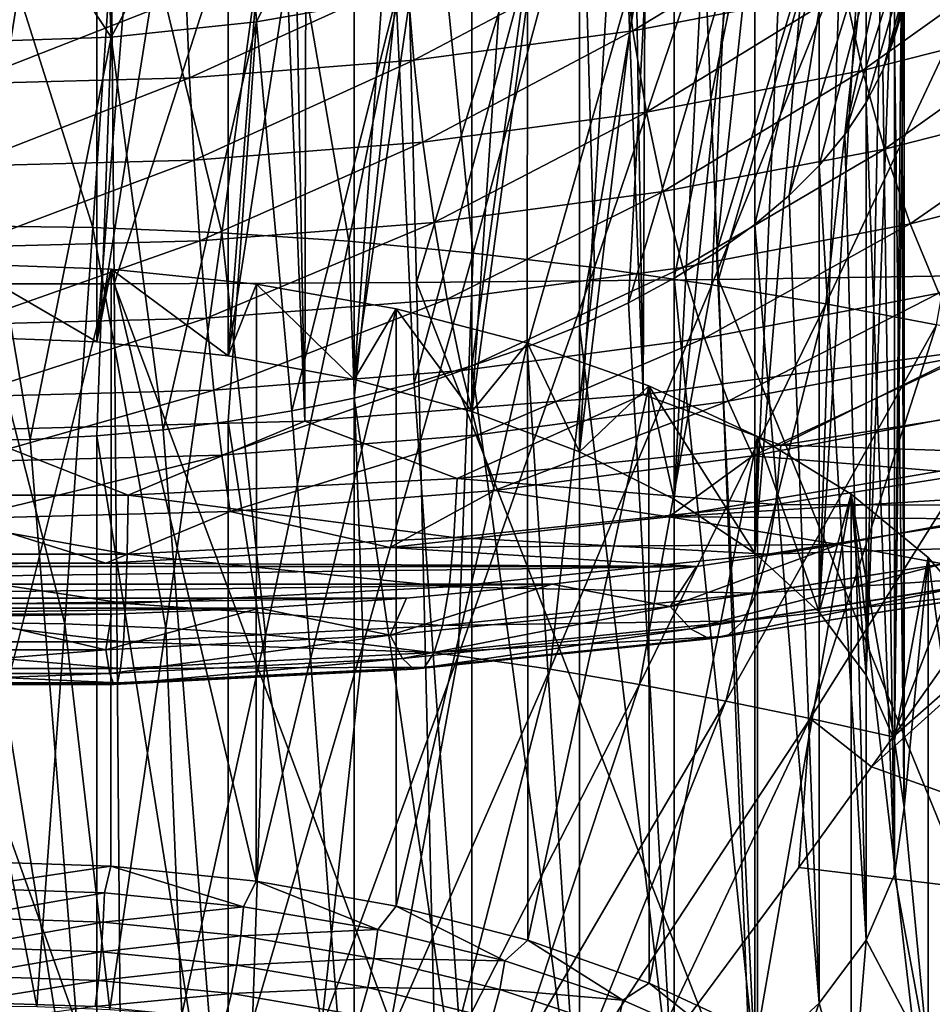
# Model space of a CAD drawing. Header units: metres. Extents: x -109 to 109, y -78 to 121.
# Tile 934 of 1056: x 76.71 to 80.16, y -53.31 to -49.6. Entities that reach past the tile are written whole.
import ezdxf

# ---------------------------------------------------------------- set-up
doc = ezdxf.new("R2010")
doc.units = ezdxf.units.M
doc.layers.add('solid_508554_SW0001', color=7, linetype='CONTINUOUS')

msp = doc.modelspace()

# ---------------------------------------------------------------- linework, layer by layer
at = {"layer": 'solid_508554_SW0001'}
for points in [[(80.312065, -50.842659, 15.806696), (80.516174, -18.385456, -3.65785), (79.86377, -18.482082, -3.82521)], [(80.312065, -50.842659, 15.806696), (79.86377, -18.482082, -3.82521), (79.202148, -18.561502, -3.962771)], [(79.064819, -51.009758, 15.517272), (79.202148, -18.561502, -3.962771), (78.533119, -18.623501, -4.070156)], [(79.064819, -51.009758, 15.517272), (80.312065, -50.842659, 15.806696), (79.202148, -18.561502, -3.962771)], [(79.064819, -51.009758, 15.517272), (78.533119, -18.623501, -4.070156), (77.858513, -18.667908, -4.14707)], [(77.789474, -51.110756, 15.34234), (77.858513, -18.667908, -4.14707), (77.180191, -18.694601, -4.193303)], [(77.789474, -51.110756, 15.34234), (79.064819, -51.009758, 15.517272), (77.858513, -18.667908, -4.14707)], [(77.789474, -51.110756, 15.34234), (77.180191, -18.694601, -4.193303), (76.5, -18.703506, -4.208728)], [(76.5, -51.144547, 15.283814), (77.789474, -51.110756, 15.34234), (76.5, -18.703506, -4.208728)], [(79.210632, -47.306698, 6.398313), (80.294083, -47.290035, 6.42739), (79.350037, -50.575901, 7.945001)], [(80.294083, -47.290035, 6.42739), (80.489258, -50.559193, 7.973208), (79.350037, -50.575901, 7.945001)], [(77.042809, -47.323719, 6.368115), (77.070671, -50.592949, 7.916277), (75.930153, -50.592949, 7.916272)], [(75.958046, -47.323719, 6.36811), (77.042809, -47.323719, 6.368115), (75.930153, -50.592949, 7.916272)], [(77.042809, -47.323719, 6.368115), (78.127083, -47.318008, 6.3783), (77.070671, -50.592949, 7.916277)], [(78.127083, -47.318008, 6.3783), (78.210716, -50.587227, 7.925907), (77.070671, -50.592949, 7.916277)], [(78.127083, -47.318008, 6.3783), (79.210632, -47.306698, 6.398313), (78.210716, -50.587227, 7.925907)], [(79.210632, -47.306698, 6.398313), (79.350037, -50.575901, 7.945001), (78.210716, -50.587227, 7.925907)], [(76.753006, -47.638538, 31.592886), (76.5, -50.792744, 33.424389), (76.5, -47.634026, 31.600704)], [(76.753006, -47.638538, 31.592886), (77.005257, -47.652096, 31.569407), (76.5, -50.792744, 33.424389)], [(77.005257, -47.652096, 31.569407), (77.005241, -50.81081, 33.393093), (76.5, -50.792744, 33.424389)], [(77.005257, -47.652096, 31.569407), (77.254807, -47.67461, 31.530407), (77.005241, -50.81081, 33.393093)], [(77.254807, -47.67461, 31.530407), (77.499977, -47.705898, 31.476213), (77.005241, -50.81081, 33.393093)], [(77.499977, -47.705898, 31.476213), (77.499954, -50.864613, 33.299904), (77.005241, -50.81081, 33.393093)], [(77.499977, -47.705898, 31.476213), (77.740417, -47.745907, 31.406919), (77.499954, -50.864613, 33.299904)], [(77.740417, -47.745907, 31.406919), (77.974876, -47.794464, 31.322817), (77.499954, -50.864613, 33.299904)], [(77.974876, -47.794464, 31.322817), (77.974861, -50.953178, 33.146507), (77.499954, -50.864613, 33.299904)], [(77.974876, -47.794464, 31.322817), (78.201492, -47.851189, 31.224567), (77.974861, -50.953178, 33.146507)], [(78.201492, -47.851189, 31.224567), (78.419113, -47.915749, 31.112743), (77.974861, -50.953178, 33.146507)], [(78.419113, -47.915749, 31.112743), (78.419106, -51.074463, 32.936432), (77.974861, -50.953178, 33.146507)], [(78.419113, -47.915749, 31.112743), (78.627396, -47.988049, 30.987516), (78.419106, -51.074463, 32.936432)], [(78.627396, -47.988049, 30.987516), (78.824928, -48.067642, 30.849655), (78.419106, -51.074463, 32.936432)], [(78.824928, -48.067642, 30.849655), (78.824921, -51.22636, 32.67334), (78.419106, -51.074463, 32.936432)], [(78.824928, -48.067642, 30.849655), (79.010231, -48.153912, 30.700235), (78.824921, -51.22636, 32.67334)], [(80.514069, -48.048908, 26.776852), (79.968826, -49.786427, 27.872633), (80.013863, -49.661655, 28.088749)], [(80.514069, -48.048908, 26.776852), (80.363174, -48.318039, 26.310703), (79.968826, -49.786427, 27.872633)], [(80.514069, -48.048908, 26.776852), (80.013863, -49.661655, 28.088749), (80.04097, -49.53553, 28.307201)], [(79.010231, -48.153912, 30.700235), (79.182762, -48.246563, 30.539759), (78.824921, -51.22636, 32.67334)], [(79.182762, -48.246563, 30.539759), (79.182762, -51.405281, 32.363441), (78.824921, -51.22636, 32.67334)], [(79.182762, -48.246563, 30.539759), (79.341949, -48.345325, 30.368692), (79.182762, -51.405281, 32.363441)], [(80.363174, -48.318039, 26.310703), (79.826241, -50.029236, 27.452078), (79.90625, -49.909012, 27.660309)], [(80.363174, -48.318039, 26.310703), (80.140556, -48.57431, 25.866825), (79.826241, -50.029236, 27.452078)], [(80.363174, -48.318039, 26.310703), (79.90625, -49.909012, 27.660309), (79.968826, -49.786427, 27.872633)], [(79.341949, -48.345325, 30.368692), (79.486549, -48.449467, 30.188318), (79.182762, -51.405281, 32.363441)], [(79.486549, -48.449467, 30.188318), (79.486557, -51.608189, 32.011993), (79.182762, -51.405281, 32.363441)], [(79.486549, -48.449467, 30.188318), (79.615677, -48.558281, 29.999847), (79.486557, -51.608189, 32.011993)], [(79.615677, -48.558281, 29.999847), (79.729126, -48.671585, 29.803595), (79.486557, -51.608189, 32.011993)], [(80.140556, -48.57431, 25.866825), (79.615677, -50.259769, 27.05278), (79.729126, -50.146461, 27.249033)], [(80.140556, -48.57431, 25.866825), (79.849991, -48.813301, 25.452883), (79.615677, -50.259769, 27.05278)], [(80.140556, -48.57431, 25.866825), (79.729126, -50.146461, 27.249033), (79.826241, -50.029236, 27.452078)], [(78.069389, -48.659245, 23.719715), (77.553413, -48.746555, 23.568493), (77.606834, -49.605286, 24.081127)], [(78.069389, -48.659245, 23.719715), (77.606834, -49.605286, 24.081127), (78.133354, -49.5117, 24.243221)], [(79.729126, -48.671585, 29.803595), (79.729126, -51.830311, 31.627268), (79.486557, -51.608189, 32.011993)], [(79.729126, -48.671585, 29.803595), (79.826241, -48.788815, 29.60055), (79.729126, -51.830311, 31.627268)], [(77.553413, -48.746555, 23.568493), (77.025757, -48.798447, 23.478611), (77.058708, -49.662273, 23.982418)], [(77.553413, -48.746555, 23.568493), (77.058708, -49.662273, 23.982418), (77.606834, -49.605286, 24.081127)], [(77.025757, -48.798447, 23.478611), (76.5, -48.815372, 23.449295), (77.058708, -49.662273, 23.982418)], [(77.058708, -49.662273, 23.982418), (76.5, -48.815372, 23.449295), (76.5, -49.681396, 23.949295)], [(79.849991, -48.813301, 25.452883), (79.341949, -50.472721, 26.683935), (79.486549, -50.368584, 26.864311)], [(79.849991, -48.813301, 25.452883), (79.496368, -49.030663, 25.076403), (79.341949, -50.472721, 26.683935)], [(79.849991, -48.813301, 25.452883), (79.486549, -50.368584, 26.864311), (79.615677, -50.259769, 27.05278)], [(79.826241, -48.788815, 29.60055), (79.90625, -48.909039, 29.392319), (79.729126, -51.830311, 31.627268)], [(76.989777, -50.380512, 42.694019), (77.094383, -48.839653, 44.605682), (76.500046, -48.831818, 44.619911)], [(76.500069, -50.373898, 42.705544), (76.989777, -50.380512, 42.694019), (76.500046, -48.831818, 44.619911)], [(76.989777, -50.380512, 42.694019), (77.47596, -50.400108, 42.659832), (77.094383, -48.839653, 44.605682)], [(77.47596, -50.400108, 42.659832), (77.684509, -48.862873, 44.563457), (77.094383, -48.839653, 44.605682)], [(77.47596, -50.400108, 42.659832), (77.955109, -50.432316, 42.603546), (77.684509, -48.862873, 44.563457)], [(77.955109, -50.432316, 42.603546), (78.266251, -48.901028, 44.493938), (77.684509, -48.862873, 44.563457)], [(77.955109, -50.432316, 42.603546), (78.424377, -50.476406, 42.526272), (78.266251, -48.901028, 44.493938)], [(78.424377, -50.476406, 42.526272), (78.836197, -48.953262, 44.398491), (78.266251, -48.901028, 44.493938)], [(79.90625, -48.909039, 29.392319), (79.906258, -52.067764, 31.215988), (79.729126, -51.830311, 31.627268)], [(79.90625, -48.909039, 29.392319), (79.968826, -49.031624, 29.179995), (79.906258, -52.067764, 31.215988)], [(78.424377, -50.476406, 42.526272), (78.881577, -50.531311, 42.429634), (78.836197, -48.953262, 44.398491)], [(78.881577, -50.531311, 42.429634), (79.391747, -49.018299, 44.279118), (78.836197, -48.953262, 44.398491)], [(78.881577, -50.531311, 42.429634), (79.324989, -50.595829, 42.315479), (79.391747, -49.018299, 44.279118)], [(79.496368, -49.030663, 25.076403), (79.010231, -50.664139, 26.352392), (79.182762, -50.571487, 26.512869)], [(79.496368, -49.030663, 25.076403), (79.087349, -49.221653, 24.745598), (79.010231, -50.664139, 26.352392)], [(79.496368, -49.030663, 25.076403), (79.182762, -50.571487, 26.512869), (79.341949, -50.472721, 26.683935)], [(79.324989, -50.595829, 42.315479), (79.93084, -49.094711, 44.138088), (79.391747, -49.018299, 44.279118)], [(79.968826, -49.031624, 29.179995), (80.013863, -49.156395, 28.963879), (79.906258, -52.067764, 31.215988)], [(79.324989, -50.595829, 42.315479), (79.754715, -50.668278, 42.186367), (79.93084, -49.094711, 44.138088)], [(79.754715, -50.668278, 42.186367), (80.45359, -49.180492, 43.978573), (79.93084, -49.094711, 44.138088)], [(80.013863, -49.156395, 28.963879), (80.013863, -52.315121, 30.787554), (79.906258, -52.067764, 31.215988)], [(80.013863, -49.156395, 28.963879), (80.04097, -49.28252, 28.745426), (80.013863, -52.315121, 30.787554)], [(79.027023, -49.63866, 19.678339), (78.98922, -49.333179, 19.636328), (79.776382, -49.182098, 19.898008)], [(79.826141, -49.485287, 19.943995), (79.027023, -49.63866, 19.678339), (79.776382, -49.182098, 19.898008)], [(79.754715, -50.668278, 42.186367), (80.171379, -50.746826, 42.045086), (80.45359, -49.180492, 43.978573)], [(79.087349, -49.221653, 24.745598), (78.627396, -50.830002, 26.065111), (78.824928, -50.750408, 26.202972)], [(79.087349, -49.221653, 24.745598), (78.629593, -49.383171, 24.465839), (78.627396, -50.830002, 26.065111)], [(79.087349, -49.221653, 24.745598), (78.824928, -50.750408, 26.202972), (79.010231, -50.664139, 26.352392)], [(79.893288, -49.788605, 19.944965), (79.826141, -49.485287, 19.943995), (80.588814, -49.290985, 20.280533)], [(80.671364, -49.590382, 20.288298), (79.893288, -49.788605, 19.944965), (80.588814, -49.290985, 20.280533)], [(80.04097, -49.28252, 28.745426), (80.050003, -49.409023, 28.526314), (80.013863, -52.315121, 30.787554)], [(78.200226, -49.749432, 19.486479), (78.174789, -49.442291, 19.447338), (78.98922, -49.333179, 19.636328)], [(79.027023, -49.63866, 19.678339), (78.200226, -49.749432, 19.486479), (78.98922, -49.333179, 19.636328)], [(78.629593, -49.383171, 24.465839), (78.133354, -49.5117, 24.243221), (78.201492, -50.966862, 25.82806)], [(78.629593, -49.383171, 24.465839), (78.201492, -50.966862, 25.82806), (78.419113, -50.902302, 25.939884)], [(78.629593, -49.383171, 24.465839), (78.419113, -50.902302, 25.939884), (78.627396, -50.830002, 26.065111)], [(80.050003, -49.409023, 28.526314), (80.050003, -52.567741, 30.35), (80.013863, -52.315121, 30.787554)], [(80.050003, -49.409023, 28.526314), (80.04097, -49.53553, 28.307201), (80.050003, -52.567741, 30.35)], [(77.354797, -49.816383, 19.370516), (77.342003, -49.508244, 19.333109), (78.174789, -49.442291, 19.447338)], [(78.200226, -49.749432, 19.486479), (77.354797, -49.816383, 19.370516), (78.174789, -49.442291, 19.447338)], [(79.078041, -49.94508, 19.673948), (79.027023, -49.63866, 19.678339), (79.826141, -49.485287, 19.943995)], [(79.893288, -49.788605, 19.944965), (79.078041, -49.94508, 19.673948), (79.826141, -49.485287, 19.943995)], [(76.5, -49.838783, 19.33172), (76.5, -49.530308, 19.294893), (77.342003, -49.508244, 19.333109)], [(77.354797, -49.816383, 19.370516), (76.5, -49.838783, 19.33172), (77.342003, -49.508244, 19.333109)], [(78.133354, -49.5117, 24.243221), (77.606834, -49.605286, 24.081127), (77.740417, -51.072144, 25.645708)], [(78.133354, -49.5117, 24.243221), (77.740417, -51.072144, 25.645708), (77.974876, -51.023586, 25.729811)], [(78.133354, -49.5117, 24.243221), (77.974876, -51.023586, 25.729811), (78.201492, -50.966862, 25.82806)], [(80.04097, -49.53553, 28.307201), (80.013863, -49.661655, 28.088749), (80.050003, -52.567741, 30.35)], [(79.976204, -50.084743, 19.900898), (79.893288, -49.788605, 19.944965), (80.671364, -49.590382, 20.288298)], [(80.773293, -49.881676, 20.252621), (79.976204, -50.084743, 19.900898), (80.671364, -49.590382, 20.288298)], [(77.606834, -49.605286, 24.081127), (77.058708, -49.662273, 23.982418), (77.254807, -51.14344, 25.522221)], [(77.606834, -49.605286, 24.081127), (77.254807, -51.14344, 25.522221), (77.499977, -51.112152, 25.576414)], [(77.606834, -49.605286, 24.081127), (77.499977, -51.112152, 25.576414), (77.740417, -51.072144, 25.645708)], [(78.23455, -50.058086, 19.478214), (78.200226, -49.749432, 19.486479), (79.027023, -49.63866, 19.678339)], [(79.078041, -49.94508, 19.673948), (78.23455, -50.058086, 19.478214), (79.027023, -49.63866, 19.678339)], [(77.058708, -49.662273, 23.982418), (76.5, -49.681396, 23.949295), (76.753006, -51.179512, 25.459742)], [(77.058708, -49.662273, 23.982418), (76.753006, -51.179512, 25.459742), (77.005257, -51.165955, 25.483221)], [(77.058708, -49.662273, 23.982418), (77.005257, -51.165955, 25.483221), (77.254807, -51.14344, 25.522221)], [(80.013863, -49.661655, 28.088749), (79.968826, -49.786427, 27.872633), (80.013863, -52.820362, 29.912447)], [(80.013863, -49.661655, 28.088749), (80.013863, -52.820362, 29.912447), (80.050003, -52.567741, 30.35)], [(76.753006, -51.179512, 25.459742), (76.5, -49.681396, 23.949295), (76.5, -51.184025, 25.451923)], [(77.372055, -50.126389, 19.359909), (77.354797, -49.816383, 19.370516), (78.200226, -49.749432, 19.486479)], [(78.23455, -50.058086, 19.478214), (77.372055, -50.126389, 19.359909), (78.200226, -49.749432, 19.486479)], [(79.141037, -50.245037, 19.623257), (79.078041, -49.94508, 19.673948), (79.893288, -49.788605, 19.944965)], [(79.976204, -50.084743, 19.900898), (79.141037, -50.245037, 19.623257), (79.893288, -49.788605, 19.944965)], [(79.968826, -49.786427, 27.872633), (79.90625, -49.909012, 27.660309), (80.013863, -52.820362, 29.912447)], [(76.5, -50.149239, 19.32033), (76.5, -49.838783, 19.33172), (77.354797, -49.816383, 19.370516)], [(77.372055, -50.126389, 19.359909), (76.5, -50.149239, 19.32033), (77.354797, -49.816383, 19.370516)], [(80.072891, -50.366547, 19.812855), (79.976204, -50.084743, 19.900898), (80.773293, -49.881676, 20.252621)], [(80.892143, -50.157833, 20.174358), (80.072891, -50.366547, 19.812855), (80.773293, -49.881676, 20.252621)], [(79.90625, -49.909012, 27.660309), (79.826241, -50.029236, 27.452078), (79.906258, -53.067719, 29.484013)], [(79.90625, -49.909012, 27.660309), (79.906258, -53.067719, 29.484013), (80.013863, -52.820362, 29.912447)], [(78.276932, -50.360806, 19.422741), (78.23455, -50.058086, 19.478214), (79.078041, -49.94508, 19.673948)], [(79.141037, -50.245037, 19.623257), (78.276932, -50.360806, 19.422741), (79.078041, -49.94508, 19.673948)], [(79.826241, -50.029236, 27.452078), (79.729126, -50.146461, 27.249033), (79.906258, -53.067719, 29.484013)], [(77.393364, -50.430779, 19.301546), (77.372055, -50.126389, 19.359909), (78.23455, -50.058086, 19.478214)], [(78.276932, -50.360806, 19.422741), (77.393364, -50.430779, 19.301546), (78.23455, -50.058086, 19.478214)], [(79.214493, -50.5313, 19.527493), (79.141037, -50.245037, 19.623257), (79.976204, -50.084743, 19.900898)], [(80.072891, -50.366547, 19.812855), (79.214493, -50.5313, 19.527493), (79.976204, -50.084743, 19.900898)], [(76.5, -50.454185, 19.261), (76.5, -50.149239, 19.32033), (77.372055, -50.126389, 19.359909)], [(77.393364, -50.430779, 19.301546), (76.5, -50.454185, 19.261), (77.372055, -50.126389, 19.359909)], [(79.729126, -50.146461, 27.249033), (79.615677, -50.259769, 27.05278), (79.729126, -53.305172, 29.072733)], [(79.729126, -50.146461, 27.249033), (79.729126, -53.305172, 29.072733), (79.906258, -53.067719, 29.484013)], [(80.181, -50.627224, 19.682959), (80.072891, -50.366547, 19.812855), (80.892143, -50.157833, 20.174358)], [(78.326355, -50.650288, 19.3214), (78.276932, -50.360806, 19.422741), (79.141037, -50.245037, 19.623257)], [(79.214493, -50.5313, 19.527493), (78.326355, -50.650288, 19.3214), (79.141037, -50.245037, 19.623257)], [(79.615677, -50.259769, 27.05278), (79.486549, -50.368584, 26.864311), (79.729126, -53.305172, 29.072733)], [(76.8843, -51.875103, 40.749126), (76.989777, -50.380512, 42.694019), (76.500069, -50.373898, 42.705544)], [(76.500076, -51.86985, 40.758072), (76.8843, -51.875103, 40.749126), (76.500069, -50.373898, 42.705544)], [(76.8843, -51.875103, 40.749126), (77.265709, -51.890678, 40.722591), (76.989777, -50.380512, 42.694019)], [(77.265709, -51.890678, 40.722591), (77.47596, -50.400108, 42.659832), (76.989777, -50.380512, 42.694019)], [(77.418205, -50.722206, 19.196833), (77.393364, -50.430779, 19.301546), (78.276932, -50.360806, 19.422741)], [(78.326355, -50.650288, 19.3214), (77.418205, -50.722206, 19.196833), (78.276932, -50.360806, 19.422741)], [(79.296631, -50.796963, 19.388962), (79.214493, -50.5313, 19.527493), (80.072891, -50.366547, 19.812855)], [(80.181, -50.627224, 19.682959), (79.296631, -50.796963, 19.388962), (80.072891, -50.366547, 19.812855)], [(79.486549, -50.368584, 26.864311), (79.341949, -50.472721, 26.683935), (79.486557, -53.527294, 28.688005)], [(79.486549, -50.368584, 26.864311), (79.486557, -53.527294, 28.688005), (79.729126, -53.305172, 29.072733)], [(77.265709, -51.890678, 40.722591), (77.641518, -51.916271, 40.678905), (77.47596, -50.400108, 42.659832)], [(77.641518, -51.916271, 40.678905), (77.955109, -50.432316, 42.603546), (77.47596, -50.400108, 42.659832)], [(76.5, -50.746269, 19.155159), (76.5, -50.454185, 19.261), (77.393364, -50.430779, 19.301546)], [(77.418205, -50.722206, 19.196833), (76.5, -50.746269, 19.155159), (77.393364, -50.430779, 19.301546)], [(77.641518, -51.916271, 40.678905), (78.009468, -51.951321, 40.618935), (77.955109, -50.432316, 42.603546)], [(78.009468, -51.951321, 40.618935), (78.424377, -50.476406, 42.526272), (77.955109, -50.432316, 42.603546)], [(78.009468, -51.951321, 40.618935), (78.367805, -51.99498, 40.543953), (78.424377, -50.476406, 42.526272)], [(78.367805, -51.99498, 40.543953), (78.881577, -50.531311, 42.429634), (78.424377, -50.476406, 42.526272)], [(79.341949, -50.472721, 26.683935), (79.182762, -50.571487, 26.512869), (79.486557, -53.527294, 28.688005)], [(77.058693, -50.536865, 33.867584), (76.5, -52.769409, 35.200703), (76.5, -50.517742, 33.900703)], [(77.005241, -50.81081, 33.393093), (77.058693, -50.536865, 33.867584), (76.5, -50.517742, 33.900703)], [(77.005241, -50.81081, 33.393093), (76.5, -50.517742, 33.900703), (76.5, -50.792744, 33.424389)], [(78.381622, -50.919552, 19.176634), (78.326355, -50.650288, 19.3214), (79.214493, -50.5313, 19.527493)], [(78.367805, -51.99498, 40.543953), (78.715172, -52.046307, 40.455395), (78.881577, -50.531311, 42.429634)], [(79.296631, -50.796963, 19.388962), (78.381622, -50.919552, 19.176634), (79.214493, -50.5313, 19.527493)], [(78.715172, -52.046307, 40.455395), (79.324989, -50.595829, 42.315479), (78.881577, -50.531311, 42.429634)], [(77.058281, -52.788502, 35.167633), (76.5, -52.769409, 35.200703), (77.058693, -50.536865, 33.867584)], [(77.005241, -50.81081, 33.393093), (77.499954, -50.864613, 33.299904), (77.058693, -50.536865, 33.867584)], [(77.606163, -52.845428, 35.069035), (77.058281, -52.788502, 35.167633), (77.058693, -50.536865, 33.867584)], [(77.499954, -50.864613, 33.299904), (77.606812, -50.593853, 33.768879), (77.058693, -50.536865, 33.867584)], [(77.606163, -52.845428, 35.069035), (77.058693, -50.536865, 33.867584), (77.606812, -50.593853, 33.768879)], [(79.350037, -50.575901, 7.945001), (80.489258, -50.559193, 7.973208), (80.669792, -53.819977, 9.540623)], [(75.930153, -50.592949, 7.916272), (77.096413, -53.85387, 9.486099), (75.90432, -53.853874, 9.486094)], [(75.930153, -50.592949, 7.916272), (77.070671, -50.592949, 7.916277), (77.096413, -53.85387, 9.486099)], [(77.070671, -50.592949, 7.916277), (78.210716, -50.587227, 7.925907), (78.288048, -53.848137, 9.49515)], [(77.070671, -50.592949, 7.916277), (78.288048, -53.848137, 9.49515), (77.096413, -53.85387, 9.486099)], [(77.499954, -50.864613, 33.299904), (77.974861, -50.953178, 33.146507), (77.606812, -50.593853, 33.768879)], [(77.606163, -52.845428, 35.069035), (77.606812, -50.593853, 33.768879), (78.133339, -50.687435, 33.606785)], [(77.974861, -50.953178, 33.146507), (78.133339, -50.687435, 33.606785), (77.606812, -50.593853, 33.768879)], [(78.210716, -50.587227, 7.925907), (79.350037, -50.575901, 7.945001), (79.478973, -53.836765, 9.51329)], [(78.210716, -50.587227, 7.925907), (79.478973, -53.836765, 9.51329), (78.288048, -53.848137, 9.49515)], [(78.715172, -52.046307, 40.455395), (79.051651, -52.103977, 40.35527), (79.324989, -50.595829, 42.315479)], [(79.182762, -50.571487, 26.512869), (79.010231, -50.664139, 26.352392), (79.182762, -53.730202, 28.336559)], [(79.051651, -52.103977, 40.35527), (79.754715, -50.668278, 42.186367), (79.324989, -50.595829, 42.315479)], [(79.182762, -50.571487, 26.512869), (79.182762, -53.730202, 28.336559), (79.486557, -53.527294, 28.688005)], [(79.350037, -50.575901, 7.945001), (80.669792, -53.819977, 9.540623), (79.478973, -53.836765, 9.51329)], [(79.385475, -51.03561, 19.211012), (79.296631, -50.796963, 19.388962), (80.181, -50.627224, 19.682959)], [(80.297943, -50.860481, 19.514347), (79.385475, -51.03561, 19.211012), (80.181, -50.627224, 19.682959)], [(77.445992, -50.993645, 19.048298), (77.418205, -50.722206, 19.196833), (78.326355, -50.650288, 19.3214)], [(78.381622, -50.919552, 19.176634), (77.445992, -50.993645, 19.048298), (78.326355, -50.650288, 19.3214)], [(79.010231, -50.664139, 26.352392), (78.824928, -50.750408, 26.202972), (79.182762, -53.730202, 28.336559)], [(79.051651, -52.103977, 40.35527), (79.377731, -52.166553, 40.245747), (79.754715, -50.668278, 42.186367)], [(79.377731, -52.166553, 40.245747), (80.171379, -50.746826, 42.045086), (79.754715, -50.668278, 42.186367)], [(80.007935, -52.300293, 40.007954), (79.926735, -52.413532, 39.861324), (81.883614, -50.653538, 41.955658)], [(81.659447, -53.034313, 38.81683), (81.883614, -50.653538, 41.955658), (79.926735, -52.413532, 39.861324)], [(80.503281, -51.599888, 40.896904), (80.007935, -52.300293, 40.007954), (81.883614, -50.653538, 41.955658)], [(78.133446, -52.939125, 34.906746), (77.606163, -52.845428, 35.069035), (78.133339, -50.687435, 33.606785)], [(77.974861, -50.953178, 33.146507), (78.419106, -51.074463, 32.936432), (78.133339, -50.687435, 33.606785)], [(78.419106, -51.074463, 32.936432), (78.629585, -50.815968, 33.384167), (78.133339, -50.687435, 33.606785)], [(78.133446, -52.939125, 34.906746), (78.133339, -50.687435, 33.606785), (78.629585, -50.815968, 33.384167)], [(76.5, -51.018433, 19.005363), (76.5, -50.746269, 19.155159), (77.418205, -50.722206, 19.196833)], [(77.445992, -50.993645, 19.048298), (76.5, -51.018433, 19.005363), (77.418205, -50.722206, 19.196833)], [(78.824928, -50.750408, 26.202972), (78.627396, -50.830002, 26.065111), (78.824921, -53.909122, 28.026659)], [(78.824928, -50.750408, 26.202972), (78.824921, -53.909122, 28.026659), (79.182762, -53.730202, 28.336559)], [(79.377731, -52.166553, 40.245747), (79.695511, -52.232334, 40.129406), (80.171379, -50.746826, 42.045086)], [(79.695511, -52.232334, 40.129406), (80.577591, -50.829315, 41.894943), (80.171379, -50.746826, 42.045086)], [(78.630295, -53.067848, 34.683792), (78.133446, -52.939125, 34.906746), (78.629585, -50.815968, 33.384167)], [(78.441399, -51.162094, 18.991936), (78.381622, -50.919552, 19.176634), (79.296631, -50.796963, 19.388962)], [(78.419106, -51.074463, 32.936432), (78.824921, -51.22636, 32.67334), (78.629585, -50.815968, 33.384167)], [(78.627396, -50.830002, 26.065111), (78.419113, -50.902302, 25.939884), (78.824921, -53.909122, 28.026659)], [(79.385475, -51.03561, 19.211012), (78.441399, -51.162094, 18.991936), (79.296631, -50.796963, 19.388962)], [(78.824921, -51.22636, 32.67334), (79.087341, -50.977486, 33.104401), (78.629585, -50.815968, 33.384167)], [(78.630295, -53.067848, 34.683792), (78.629585, -50.815968, 33.384167), (79.087341, -50.977486, 33.104401)], [(79.695511, -52.232334, 40.129406), (80.007935, -52.300293, 40.007954), (80.577591, -50.829315, 41.894943)], [(80.577591, -50.829315, 41.894943), (80.007935, -52.300293, 40.007954), (80.503281, -51.599888, 40.896904)], [(79.584686, -51.200935, 15.804049), (80.312065, -50.842659, 15.806696), (79.064819, -51.009758, 15.517272)], [(79.478882, -51.241489, 18.997931), (79.385475, -51.03561, 19.211012), (80.297943, -50.860481, 19.514347)], [(80.420883, -51.060688, 19.311087), (79.478882, -51.241489, 18.997931), (80.297943, -50.860481, 19.514347)], [(80.774155, -51.014339, 16.127247), (80.312065, -50.842659, 15.806696), (79.584686, -51.200935, 15.804049)], [(78.419113, -50.902302, 25.939884), (78.201492, -50.966862, 25.82806), (78.419106, -54.06102, 27.763567)], [(78.419113, -50.902302, 25.939884), (78.419106, -54.06102, 27.763567), (78.824921, -53.909122, 28.026659)], [(77.476044, -51.238544, 18.859524), (77.445992, -50.993645, 19.048298), (78.381622, -50.919552, 19.176634)], [(78.441399, -51.162094, 18.991936), (77.476044, -51.238544, 18.859524), (78.381622, -50.919552, 19.176634)], [(78.201492, -50.966862, 25.82806), (77.974876, -51.023586, 25.729811), (78.419106, -54.06102, 27.763567)], [(79.087463, -53.229198, 34.40432), (78.630295, -53.067848, 34.683792), (79.087341, -50.977486, 33.104401)], [(78.824921, -51.22636, 32.67334), (79.182762, -51.405281, 32.363441), (79.087341, -50.977486, 33.104401)], [(79.486557, -51.608189, 32.011993), (79.496368, -51.168476, 32.773598), (79.087341, -50.977486, 33.104401)], [(79.087463, -53.229198, 34.40432), (79.087341, -50.977486, 33.104401), (79.496368, -51.168476, 32.773598)], [(79.182762, -51.405281, 32.363441), (79.486557, -51.608189, 32.011993), (79.087341, -50.977486, 33.104401)], [(76.5, -51.264118, 18.815226), (76.5, -51.018433, 19.005363), (77.445992, -50.993645, 19.048298)], [(77.476044, -51.238544, 18.859524), (76.5, -51.264118, 18.815226), (77.445992, -50.993645, 19.048298)], [(78.363564, -51.326412, 15.586721), (79.064819, -51.009758, 15.517272), (77.789474, -51.110756, 15.34234)], [(79.584686, -51.200935, 15.804049), (79.064819, -51.009758, 15.517272), (78.363564, -51.326412, 15.586721)], [(80.774155, -51.014339, 16.127247), (79.584686, -51.200935, 15.804049), (80.747406, -51.238869, 16.340281)], [(77.974876, -51.023586, 25.729811), (77.740417, -51.072144, 25.645708), (77.974861, -54.182304, 27.553493)], [(77.974876, -51.023586, 25.729811), (77.974861, -54.182304, 27.553493), (78.419106, -54.06102, 27.763567)], [(78.504242, -51.372066, 18.771765), (78.441399, -51.162094, 18.991936), (79.385475, -51.03561, 19.211012)], [(79.478882, -51.241489, 18.997931), (78.504242, -51.372066, 18.771765), (79.385475, -51.03561, 19.211012)], [(77.740417, -51.072144, 25.645708), (77.499977, -51.112152, 25.576414), (77.974861, -54.182304, 27.553493)], [(80.420883, -51.060688, 19.311087), (80.183815, -51.299404, 18.945784), (79.478882, -51.241489, 18.997931)], [(77.123322, -51.389469, 15.477498), (77.789474, -51.110756, 15.34234), (76.5, -51.144547, 15.283814)], [(78.363564, -51.326412, 15.586721), (77.789474, -51.110756, 15.34234), (77.123322, -51.389469, 15.477498)], [(77.499977, -51.112152, 25.576414), (77.254807, -51.14344, 25.522221), (77.499954, -54.27087, 27.400097)], [(77.499977, -51.112152, 25.576414), (77.499954, -54.27087, 27.400097), (77.974861, -54.182304, 27.553493)], [(77.123322, -51.389469, 15.477498), (76.5, -51.144547, 15.283814), (75.876678, -51.389469, 15.477498)], [(77.254807, -51.14344, 25.522221), (77.005257, -51.165955, 25.483221), (77.499954, -54.27087, 27.400097)], [(77.507637, -51.450989, 18.635067), (77.476044, -51.238544, 18.859524), (78.441399, -51.162094, 18.991936)], [(78.504242, -51.372066, 18.771765), (77.507637, -51.450989, 18.635067), (78.441399, -51.162094, 18.991936)], [(76.753006, -51.179512, 25.459742), (76.5, -51.184025, 25.451923), (77.005241, -54.324673, 27.306906)], [(76.5, -51.184025, 25.451923), (76.5, -54.342743, 27.27561), (77.005241, -54.324673, 27.306906)], [(77.005257, -51.165955, 25.483221), (76.753006, -51.179512, 25.459742), (77.005241, -54.324673, 27.306906)], [(77.005257, -51.165955, 25.483221), (77.005241, -54.324673, 27.306906), (77.499954, -54.27087, 27.400097)], [(79.584686, -51.200935, 15.804049), (78.363564, -51.326412, 15.586721), (79.565384, -51.424301, 16.019104)], [(79.496429, -53.420174, 34.073544), (79.087463, -53.229198, 34.40432), (79.496368, -51.168476, 32.773598)], [(79.486557, -51.608189, 32.011993), (79.729126, -51.830311, 31.627268), (79.496368, -51.168476, 32.773598)], [(79.729126, -51.830311, 31.627268), (79.849991, -51.385845, 32.397106), (79.496368, -51.168476, 32.773598)], [(79.496429, -53.420174, 34.073544), (79.496368, -51.168476, 32.773598), (79.849991, -51.385845, 32.397106)], [(79.584686, -51.200935, 15.804049), (79.565384, -51.424301, 16.019104), (80.747406, -51.238869, 16.340281)], [(76.5, -51.477394, 18.589333), (76.5, -51.264118, 18.815226), (77.476044, -51.238544, 18.859524)], [(77.507637, -51.450989, 18.635067), (76.5, -51.477394, 18.589333), (77.476044, -51.238544, 18.859524)], [(79.478882, -51.241489, 18.997931), (79.162544, -51.471519, 18.647673), (78.504242, -51.372066, 18.771765)], [(79.478882, -51.241489, 18.997931), (80.183815, -51.299404, 18.945784), (79.162544, -51.471519, 18.647673)], [(80.747406, -51.238869, 16.340281), (79.565384, -51.424301, 16.019104), (80.704788, -51.428509, 16.582632)], [(79.162544, -51.471519, 18.647673), (80.183815, -51.299404, 18.945784), (80.841614, -51.368511, 18.826084)], [(78.363564, -51.326412, 15.586721), (77.123322, -51.389469, 15.477498), (78.351898, -51.548988, 15.803138)], [(78.363564, -51.326412, 15.586721), (78.351898, -51.548988, 15.803138), (79.565384, -51.424301, 16.019104)], [(78.504242, -51.372066, 18.771765), (78.110039, -51.587391, 18.446974), (77.507637, -51.450989, 18.635067)], [(78.504242, -51.372066, 18.771765), (79.162544, -51.471519, 18.647673), (78.110039, -51.587391, 18.446974)], [(79.162544, -51.471519, 18.647673), (80.841614, -51.368511, 18.826084), (80.327194, -51.479198, 18.634369)], [(79.849579, -53.637215, 33.69762), (79.496429, -53.420174, 34.073544), (79.849991, -51.385845, 32.397106)], [(79.729126, -51.830311, 31.627268), (79.906258, -52.067764, 31.215988), (79.849991, -51.385845, 32.397106)], [(80.140327, -53.876274, 33.283554), (79.849579, -53.637215, 33.69762), (79.849991, -51.385845, 32.397106)], [(80.013863, -52.315121, 30.787554), (80.140564, -51.624836, 31.983164), (79.849991, -51.385845, 32.397106)], [(80.140327, -53.876274, 33.283554), (79.849991, -51.385845, 32.397106), (80.140564, -51.624836, 31.983164)], [(79.906258, -52.067764, 31.215988), (80.013863, -52.315121, 30.787554), (79.849991, -51.385845, 32.397106)], [(75.876678, -51.389469, 15.477498), (75.880577, -51.611656, 15.694598), (77.119423, -51.611656, 15.694598)], [(77.123322, -51.389469, 15.477498), (75.876678, -51.389469, 15.477498), (77.119423, -51.611656, 15.694598)], [(77.123322, -51.389469, 15.477498), (77.119423, -51.611656, 15.694598), (78.351898, -51.548988, 15.803138)], [(77.507637, -51.450989, 18.635067), (77.038651, -51.645664, 18.346045), (76.5, -51.477394, 18.589333)], [(77.507637, -51.450989, 18.635067), (78.110039, -51.587391, 18.446974), (77.038651, -51.645664, 18.346045)], [(79.565384, -51.424301, 16.019104), (78.351898, -51.548988, 15.803138), (79.53463, -51.61208, 16.264677)], [(79.565384, -51.424301, 16.019104), (79.53463, -51.61208, 16.264677), (80.704788, -51.428509, 16.582632)], [(80.704788, -51.428509, 16.582632), (79.53463, -51.61208, 16.264677), (80.647339, -51.578682, 16.848454)], [(76.5, -51.477394, 18.589333), (77.038651, -51.645664, 18.346045), (75.960945, -51.645653, 18.346064)], [(78.110039, -51.587391, 18.446974), (79.162544, -51.471519, 18.647673), (79.801537, -51.575794, 18.46706)], [(79.162544, -51.471519, 18.647673), (80.327194, -51.479198, 18.634369), (79.801537, -51.575794, 18.46706)], [(80.196495, -51.648216, 18.294226), (79.801537, -51.575794, 18.46706), (80.327194, -51.479198, 18.634369)], [(78.351898, -51.548988, 15.803138), (77.119423, -51.611656, 15.694598), (78.333321, -51.735519, 16.050879)], [(78.351898, -51.548988, 15.803138), (78.333321, -51.735519, 16.050879), (79.53463, -51.61208, 16.264677)], [(77.038651, -51.645664, 18.346045), (78.110039, -51.587391, 18.446974), (79.26619, -51.658012, 18.324654)], [(78.110039, -51.587391, 18.446974), (79.801537, -51.575794, 18.46706), (79.26619, -51.658012, 18.324654)], [(79.167786, -51.809597, 18.014708), (79.26619, -51.658012, 18.324654), (79.801537, -51.575794, 18.46706)], [(80.196495, -51.648216, 18.294226), (79.167786, -51.809597, 18.014708), (79.801537, -51.575794, 18.46706)], [(80.647339, -51.578682, 16.848454), (79.493164, -51.759747, 16.534843), (80.576439, -51.685764, 17.131332)], [(79.53463, -51.61208, 16.264677), (79.493164, -51.759747, 16.534843), (80.647339, -51.578682, 16.848454)], [(75.960945, -51.645653, 18.346064), (77.038651, -51.645664, 18.346045), (73.733414, -51.657959, 18.324749)], [(77.038651, -51.645664, 18.346045), (79.26619, -51.658012, 18.324654), (73.733414, -51.657959, 18.324749)], [(75.880577, -51.611656, 15.694598), (75.886795, -51.797554, 15.943427), (77.113205, -51.797554, 15.943427)], [(77.119423, -51.611656, 15.694598), (75.880577, -51.611656, 15.694598), (77.113205, -51.797554, 15.943427)], [(77.119423, -51.611656, 15.694598), (77.113205, -51.797554, 15.943427), (78.333321, -51.735519, 16.050879)], [(79.53463, -51.61208, 16.264677), (78.333321, -51.735519, 16.050879), (79.493164, -51.759747, 16.534843)], [(80.013863, -52.315121, 30.787554), (80.050003, -52.567741, 30.35), (80.140564, -51.624836, 31.983164)], [(80.050003, -52.567741, 30.35), (80.140564, -53.510651, 28.716837), (80.140564, -51.624836, 31.983164)], [(80.140327, -53.876274, 33.283554), (80.140564, -51.624836, 31.983164), (80.363174, -51.881111, 31.539282)], [(80.363174, -53.254375, 29.160719), (80.363174, -51.881111, 31.539282), (80.140564, -51.624836, 31.983164)], [(80.140564, -53.510651, 28.716837), (80.363174, -53.254375, 29.160719), (80.140564, -51.624836, 31.983164)], [(79.26619, -51.658012, 18.324654), (74.276878, -51.725567, 18.207644), (73.733414, -51.657959, 18.324749)], [(79.26619, -51.658012, 18.324654), (78.722717, -51.725613, 18.207567), (74.276878, -51.725567, 18.207644)], [(79.167786, -51.809597, 18.014708), (78.722717, -51.725613, 18.207567), (79.26619, -51.658012, 18.324654)], [(79.243576, -51.894131, 17.725531), (79.167786, -51.809597, 18.014708), (80.196495, -51.648216, 18.294226)], [(80.301506, -51.728165, 18.012989), (79.243576, -51.894131, 17.725531), (80.196495, -51.648216, 18.294226)], [(80.576439, -51.685764, 17.131332), (79.441994, -51.863731, 16.823084), (80.493797, -51.747169, 17.42444)], [(79.493164, -51.759747, 16.534843), (79.441994, -51.863731, 16.823084), (80.576439, -51.685764, 17.131332)], [(78.722717, -51.725613, 18.207567), (74.826866, -51.778362, 18.116199), (74.276878, -51.725567, 18.207644)], [(78.722717, -51.725613, 18.207567), (78.172722, -51.778397, 18.116142), (74.826866, -51.778362, 18.116199)], [(78.333321, -51.735519, 16.050879), (77.113205, -51.797554, 15.943427), (78.308273, -51.881496, 16.323965)], [(78.111702, -51.918114, 17.826754), (78.172722, -51.778397, 18.116142), (78.722717, -51.725613, 18.207567)], [(79.167786, -51.809597, 18.014708), (78.111702, -51.918114, 17.826754), (78.722717, -51.725613, 18.207567)], [(78.333321, -51.735519, 16.050879), (78.308273, -51.881496, 16.323965), (79.493164, -51.759747, 16.534843)], [(79.315674, -51.931744, 17.425697), (79.243576, -51.894131, 17.725531), (80.301506, -51.728165, 18.012989)], [(80.401413, -51.761417, 17.720709), (79.315674, -51.931744, 17.425697), (80.301506, -51.728165, 18.012989)], [(80.493797, -51.747169, 17.42444), (79.382347, -51.921528, 17.122442), (80.401413, -51.761417, 17.720709)], [(79.441994, -51.863731, 16.823084), (79.382347, -51.921528, 17.122442), (80.493797, -51.747169, 17.42444)], [(78.172722, -51.778397, 18.116142), (75.381775, -51.816185, 18.050688), (74.826866, -51.778362, 18.116199)], [(78.172722, -51.778397, 18.116142), (77.617813, -51.816208, 18.05065), (75.381775, -51.816185, 18.050688)], [(78.111702, -51.918114, 17.826754), (77.617813, -51.816208, 18.05065), (78.172722, -51.778397, 18.116142)], [(79.493164, -51.759747, 16.534843), (78.308273, -51.881496, 16.323965), (79.441994, -51.863731, 16.823084)], [(79.382347, -51.921528, 17.122442), (79.315674, -51.931744, 17.425697), (80.401413, -51.761417, 17.720709)], [(77.617813, -51.816208, 18.05065), (75.939964, -51.838928, 18.011299), (75.381775, -51.816185, 18.050688)], [(75.886795, -51.797554, 15.943427), (75.895172, -51.942684, 16.217983), (77.104828, -51.942684, 16.217983)], [(77.113205, -51.797554, 15.943427), (75.886795, -51.797554, 15.943427), (77.104828, -51.942684, 16.217983)], [(77.617813, -51.816208, 18.05065), (77.059624, -51.83894, 18.01128), (75.939964, -51.838928, 18.011299)], [(77.039078, -51.972649, 17.732292), (77.059624, -51.83894, 18.01128), (77.617813, -51.816208, 18.05065)], [(78.111702, -51.918114, 17.826754), (77.039078, -51.972649, 17.732292), (77.617813, -51.816208, 18.05065)], [(77.113205, -51.797554, 15.943427), (77.104828, -51.942684, 16.217983), (78.308273, -51.881496, 16.323965)], [(78.157486, -52.00573, 17.532236), (78.111702, -51.918114, 17.826754), (79.167786, -51.809597, 18.014708)], [(79.243576, -51.894131, 17.725531), (78.157486, -52.00573, 17.532236), (79.167786, -51.809597, 18.014708)], [(77.059624, -51.83894, 18.01128), (76.499794, -51.846519, 17.99815), (75.939964, -51.838928, 18.011299)], [(77.039078, -51.972649, 17.732292), (75.960922, -51.972649, 17.732292), (76.499794, -51.846519, 17.99815)], [(77.039078, -51.972649, 17.732292), (76.499794, -51.846519, 17.99815), (77.059624, -51.83894, 18.01128)], [(79.441994, -51.863731, 16.823084), (78.277359, -51.983398, 16.61581), (79.382347, -51.921528, 17.122442)], [(78.308273, -51.881496, 16.323965), (78.277359, -51.983398, 16.61581), (79.441994, -51.863731, 16.823084)], [(76.500069, -53.313877, 38.774288), (76.778008, -53.317692, 38.767849), (76.500076, -51.86985, 40.758072)], [(76.778008, -53.317692, 38.767849), (76.8843, -51.875103, 40.749126), (76.500076, -51.86985, 40.758072)], [(76.778008, -53.317692, 38.767849), (77.053886, -53.329002, 38.748734), (76.8843, -51.875103, 40.749126)], [(77.053886, -53.329002, 38.748734), (77.265709, -51.890678, 40.722591), (76.8843, -51.875103, 40.749126)], [(77.053886, -53.329002, 38.748734), (77.325684, -53.347591, 38.717278), (77.265709, -51.890678, 40.722591)], [(78.308273, -51.881496, 16.323965), (77.104828, -51.942684, 16.217983), (78.277359, -51.983398, 16.61581)], [(77.325684, -53.347591, 38.717278), (77.641518, -51.916271, 40.678905), (77.265709, -51.890678, 40.722591)], [(78.201042, -52.046276, 17.227324), (78.157486, -52.00573, 17.532236), (79.243576, -51.894131, 17.725531)], [(79.315674, -51.931744, 17.425697), (78.201042, -52.046276, 17.227324), (79.243576, -51.894131, 17.725531)], [(80.363266, -54.132904, 32.839058), (80.140327, -53.876274, 33.283554), (80.363174, -51.881111, 31.539282)], [(75.895172, -51.942684, 16.217983), (75.90551, -52.043541, 16.511639), (77.09449, -52.043541, 16.511639)], [(77.104828, -51.942684, 16.217983), (75.895172, -51.942684, 16.217983), (77.09449, -52.043541, 16.511639)], [(77.05439, -52.061817, 17.435091), (77.039078, -51.972649, 17.732292), (78.111702, -51.918114, 17.826754)], [(78.157486, -52.00573, 17.532236), (77.05439, -52.061817, 17.435091), (78.111702, -51.918114, 17.826754)], [(77.104828, -51.942684, 16.217983), (77.09449, -52.043541, 16.511639), (78.277359, -51.983398, 16.61581)], [(77.325684, -53.347591, 38.717278), (77.591736, -53.373055, 38.674103), (77.641518, -51.916271, 40.678905)], [(77.591736, -53.373055, 38.674103), (78.009468, -51.951321, 40.618935), (77.641518, -51.916271, 40.678905)], [(78.241325, -52.038773, 16.919371), (78.201042, -52.046276, 17.227324), (79.315674, -51.931744, 17.425697)], [(79.382347, -51.921528, 17.122442), (78.241325, -52.038773, 16.919371), (79.315674, -51.931744, 17.425697)], [(78.277359, -51.983398, 16.61581), (78.241325, -52.038773, 16.919371), (79.382347, -51.921528, 17.122442)], [(75.94561, -52.061817, 17.435091), (75.960922, -51.972649, 17.732292), (77.039078, -51.972649, 17.732292)], [(77.05439, -52.061817, 17.435091), (75.94561, -52.061817, 17.435091), (77.039078, -51.972649, 17.732292)], [(77.591736, -53.373055, 38.674103), (77.850777, -53.404797, 38.620132), (78.009468, -51.951321, 40.618935)], [(77.850777, -53.404797, 38.620132), (78.367805, -51.99498, 40.543953), (78.009468, -51.951321, 40.618935)], [(77.068962, -52.103836, 17.127625), (77.05439, -52.061817, 17.435091), (78.157486, -52.00573, 17.532236)], [(78.201042, -52.046276, 17.227324), (77.068962, -52.103836, 17.127625), (78.157486, -52.00573, 17.532236)], [(78.277359, -51.983398, 16.61581), (77.09449, -52.043541, 16.511639), (78.241325, -52.038773, 16.919371)], [(77.850777, -53.404797, 38.620132), (78.101807, -53.442135, 38.556412), (78.367805, -51.99498, 40.543953)], [(78.101807, -53.442135, 38.556412), (78.715172, -52.046307, 40.455395), (78.367805, -51.99498, 40.543953)], [(75.90551, -52.043541, 16.511639), (75.917564, -52.097694, 16.817312), (77.082436, -52.097694, 16.817312)], [(77.09449, -52.043541, 16.511639), (75.90551, -52.043541, 16.511639), (77.082436, -52.097694, 16.817312)], [(77.082436, -52.097694, 16.817312), (77.068962, -52.103836, 17.127625), (78.201042, -52.046276, 17.227324)], [(78.241325, -52.038773, 16.919371), (77.082436, -52.097694, 16.817312), (78.201042, -52.046276, 17.227324)], [(77.09449, -52.043541, 16.511639), (77.082436, -52.097694, 16.817312), (78.241325, -52.038773, 16.919371)], [(78.101807, -53.442135, 38.556412), (78.344887, -53.484123, 38.484402), (78.715172, -52.046307, 40.455395)], [(78.344887, -53.484123, 38.484402), (79.051651, -52.103977, 40.35527), (78.715172, -52.046307, 40.455395)], [(75.931038, -52.103836, 17.127625), (75.94561, -52.061817, 17.435091), (77.05439, -52.061817, 17.435091)], [(77.068962, -52.103836, 17.127625), (75.931038, -52.103836, 17.127625), (77.05439, -52.061817, 17.435091)], [(75.917564, -52.097694, 16.817312), (75.931038, -52.103836, 17.127625), (77.068962, -52.103836, 17.127625)], [(77.082436, -52.097694, 16.817312), (75.917564, -52.097694, 16.817312), (77.068962, -52.103836, 17.127625)], [(78.344887, -53.484123, 38.484402), (78.580383, -53.529743, 38.405674), (79.051651, -52.103977, 40.35527)], [(78.580383, -53.529743, 38.405674), (79.377731, -52.166553, 40.245747), (79.051651, -52.103977, 40.35527)], [(78.580383, -53.529743, 38.405674), (78.809837, -53.577774, 38.322109), (79.377731, -52.166553, 40.245747)], [(78.809837, -53.577774, 38.322109), (79.695511, -52.232334, 40.129406), (79.377731, -52.166553, 40.245747)], [(78.809837, -53.577774, 38.322109), (79.035805, -53.626915, 38.235691), (79.695511, -52.232334, 40.129406)], [(79.695511, -52.232334, 40.129406), (79.035805, -53.626915, 38.235691), (79.651978, -52.793411, 39.363277)], [(79.695511, -52.232334, 40.129406), (79.651978, -52.793411, 39.363277), (79.926735, -52.413532, 39.861324)], [(79.695511, -52.232334, 40.129406), (79.926735, -52.413532, 39.861324), (80.007935, -52.300293, 40.007954)], [(79.651978, -52.793411, 39.363277), (81.659447, -53.034313, 38.81683), (79.926735, -52.413532, 39.861324)], [(80.050003, -52.567741, 30.35), (80.013863, -52.820362, 29.912447), (80.140564, -53.510651, 28.716837)], [(76.5, -52.872032, 35.24548), (76.5, -52.769409, 35.200703), (77.058281, -52.788502, 35.167633)], [(77.033524, -52.889515, 35.215195), (76.5, -52.872032, 35.24548), (77.058281, -52.788502, 35.167633)], [(77.557915, -52.941669, 35.124859), (77.033524, -52.889515, 35.215195), (77.058281, -52.788502, 35.167633)], [(77.557915, -52.941669, 35.124859), (77.058281, -52.788502, 35.167633), (77.606163, -52.845428, 35.069035)], [(79.651978, -52.793411, 39.363277), (79.035805, -53.626915, 38.235691), (81.659447, -53.034313, 38.81683)], [(80.013863, -52.820362, 29.912447), (79.906258, -53.067719, 29.484013), (80.140564, -53.510651, 28.716837)], [(76.5, -52.982155, 35.2663), (76.5, -52.872032, 35.24548), (77.033524, -52.889515, 35.215195)], [(78.064201, -53.027599, 34.976025), (77.557915, -52.941669, 35.124859), (77.606163, -52.845428, 35.069035)], [(78.064201, -53.027599, 34.976025), (77.606163, -52.845428, 35.069035), (78.133446, -52.939125, 34.906746)], [(77.028687, -52.999481, 35.236294), (76.5, -52.982155, 35.2663), (77.033524, -52.889515, 35.215195)], [(77.028687, -52.999481, 35.236294), (77.033524, -52.889515, 35.215195), (77.557915, -52.941669, 35.124859)], [(77.548332, -53.051163, 35.146778), (77.028687, -52.999481, 35.236294), (77.557915, -52.941669, 35.124859)], [(77.548332, -53.051163, 35.146778), (77.557915, -52.941669, 35.124859), (78.064201, -53.027599, 34.976025)], [(78.543732, -53.14584, 34.771229), (78.064201, -53.027599, 34.976025), (78.133446, -52.939125, 34.906746)], [(78.543732, -53.14584, 34.771229), (78.133446, -52.939125, 34.906746), (78.630295, -53.067848, 34.683792)], [(76.5, -53.094151, 35.262074), (76.5, -52.982155, 35.2663), (77.028687, -52.999481, 35.236294)], [(77.020905, -53.111221, 35.232506), (76.5, -53.094151, 35.262074), (77.028687, -52.999481, 35.236294)], [(77.020905, -53.111221, 35.232506), (77.028687, -52.999481, 35.236294), (77.548332, -53.051163, 35.146778)], [(77.53289, -53.162144, 35.14431), (77.020905, -53.111221, 35.232506), (77.548332, -53.051163, 35.146778)], [(77.53289, -53.162144, 35.14431), (77.548332, -53.051163, 35.146778), (78.050034, -53.136314, 34.999287)], [(78.050034, -53.136314, 34.999287), (77.548332, -53.051163, 35.146778), (78.064201, -53.027599, 34.976025)], [(78.050034, -53.136314, 34.999287), (78.064201, -53.027599, 34.976025), (78.543732, -53.14584, 34.771229)], [(78.802368, -53.936043, 37.804676), (79.680923, -54.687885, 36.626209), (81.659447, -53.034313, 38.81683)], [(79.035805, -53.626915, 38.235691), (78.802368, -53.936043, 37.804676), (81.659447, -53.034313, 38.81683)], [(79.680923, -54.687885, 36.626209), (83.362289, -53.648247, 37.718155), (81.659447, -53.034313, 38.81683)], [(76.5, -53.202393, 35.233006), (76.5, -53.094151, 35.262074), (77.020905, -53.111221, 35.232506)], [(78.988289, -53.294361, 34.513981), (78.543732, -53.14584, 34.771229), (78.630295, -53.067848, 34.683792)], [(78.988289, -53.294361, 34.513981), (78.630295, -53.067848, 34.683792), (79.087463, -53.229198, 34.40432)], [(79.906258, -53.067719, 29.484013), (79.729126, -53.305172, 29.072733), (79.849991, -53.749641, 28.302893)], [(79.906258, -53.067719, 29.484013), (79.849991, -53.749641, 28.302893), (80.140564, -53.510651, 28.716837)], [(77.010551, -53.219124, 35.204025), (76.5, -53.202393, 35.233006), (77.020905, -53.111221, 35.232506)], [(77.010551, -53.219124, 35.204025), (77.020905, -53.111221, 35.232506), (77.53289, -53.162144, 35.14431)], [(77.512367, -53.269032, 35.11758), (77.010551, -53.219124, 35.204025), (77.53289, -53.162144, 35.14431)], [(77.512367, -53.269032, 35.11758), (77.53289, -53.162144, 35.14431), (78.027206, -53.24604, 34.998993)], [(78.027206, -53.24604, 34.998993), (77.53289, -53.162144, 35.14431), (78.050034, -53.136314, 34.999287)], [(78.027206, -53.24604, 34.998993), (78.050034, -53.136314, 34.999287), (78.525215, -53.253483, 34.796349)], [(78.525215, -53.253483, 34.796349), (78.050034, -53.136314, 34.999287), (78.543732, -53.14584, 34.771229)], [(78.525215, -53.253483, 34.796349), (78.543732, -53.14584, 34.771229), (78.988289, -53.294361, 34.513981)], [(76.5, -53.301437, 35.180557), (76.5, -53.202393, 35.233006), (77.010551, -53.219124, 35.204025)], [(76.998161, -53.317764, 35.152283), (76.5, -53.301437, 35.180557), (77.010551, -53.219124, 35.204025)], [(76.998161, -53.317764, 35.152283), (77.010551, -53.219124, 35.204025), (77.512367, -53.269032, 35.11758)], [(79.390274, -53.470627, 34.208679), (78.988289, -53.294361, 34.513981), (79.087463, -53.229198, 34.40432)], [(79.390274, -53.470627, 34.208679), (79.087463, -53.229198, 34.40432), (79.496429, -53.420174, 34.073544)], [(77.487793, -53.366463, 35.067936), (76.998161, -53.317764, 35.152283), (77.512367, -53.269032, 35.11758)], [(77.487793, -53.366463, 35.067936), (77.512367, -53.269032, 35.11758), (77.996857, -53.351265, 34.975151)], [(77.996857, -53.351265, 34.975151), (77.512367, -53.269032, 35.11758), (78.027206, -53.24604, 34.998993)], [(77.996857, -53.351265, 34.975151), (78.027206, -53.24604, 34.998993), (78.495384, -53.361481, 34.799042)], [(78.495384, -53.361481, 34.799042), (78.027206, -53.24604, 34.998993), (78.525215, -53.253483, 34.796349)], [(78.495384, -53.361481, 34.799042), (78.525215, -53.253483, 34.796349), (78.965752, -53.400658, 34.541431)], [(78.965752, -53.400658, 34.541431), (78.525215, -53.253483, 34.796349), (78.988289, -53.294361, 34.513981)], [(80.363266, -55.505913, 30.460941), (80.363174, -53.254375, 29.160719), (80.140564, -53.510651, 28.716837)], [(76.5, -53.386314, 35.107365), (76.5, -53.301437, 35.180557), (76.998161, -53.317764, 35.152283)], [(78.965752, -53.400658, 34.541431), (78.988289, -53.294361, 34.513981), (79.390274, -53.470627, 34.208679)], [(79.729126, -53.305172, 29.072733), (79.486557, -53.527294, 28.688005), (79.496368, -53.967007, 27.926401)], [(79.729126, -53.305172, 29.072733), (79.496368, -53.967007, 27.926401), (79.849991, -53.749641, 28.302893)]]:
    msp.add_3dface(points, dxfattribs=at)

doc.saveas('drawing.dxf')
